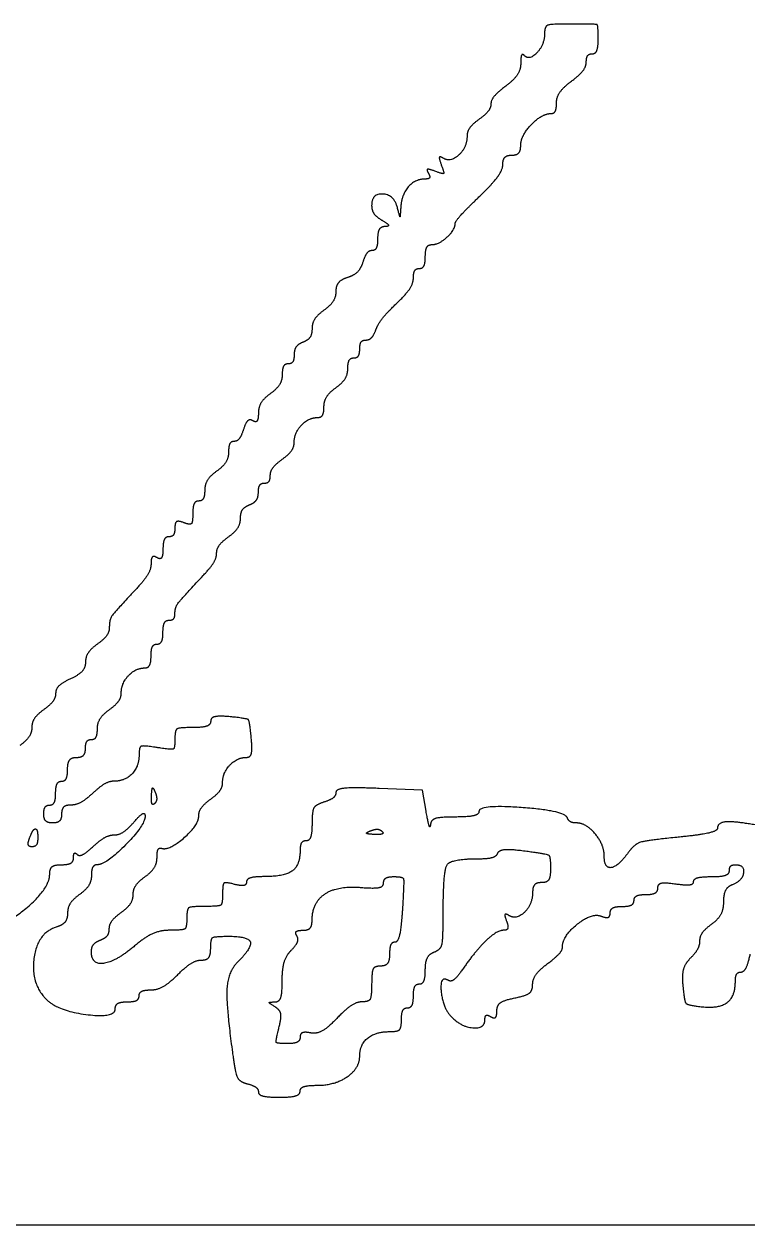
# Model space of a CAD drawing. Extents: x -7.5 to 53.5, y 0 to 22.
# Drawn here: x 26.069 to 26.36, y 7.8811 to 8.3645 of the extents above; entities that cross this region are included whole.
import ezdxf

# ---------------------------------------------------------------- set-up
doc = ezdxf.new("R2010")
doc.units = 0
doc.layers.add('SH_Data', color=7, linetype='Continuous')
doc.layers.add('SH_Text', color=7, linetype='Continuous')

msp = doc.modelspace()

# ---------------------------------------------------------------- linework, layer by layer
at = {"layer": 'SH_Data'}
msp.add_line((25.57635, 7.88105), (29.07635, 7.88105), dxfattribs=at)
at = {"layer": 'SH_Text'}
msp.add_line((26.21307, 8.03952), (26.21307, 8.03952), dxfattribs=at)
msp.add_lwpolyline([(26.2308, 8.04767), (26.22932, 8.05607), (26.21192, 8.05677)], dxfattribs=at)
for points in [[(26.28932, 8.36447), (26.2811, 8.36447), (26.27852, 8.36357), (26.27852, 8.3607)], [(26.30012, 8.35847), (26.30012, 8.36398), (26.29924, 8.36447), (26.28932, 8.36447)], [(26.27852, 8.3607), (26.27852, 8.35623), (26.27253, 8.34965), (26.2704, 8.35178)], [(26.29772, 8.35247), (26.29904, 8.35247), (26.30012, 8.35517), (26.30012, 8.35847)], [(26.2704, 8.35178), (26.26959, 8.3526), (26.26892, 8.35119), (26.26892, 8.34864)], [(26.28932, 8.34144), (26.29262, 8.34391), (26.29532, 8.34741), (26.29532, 8.34921)], [(26.29532, 8.34921), (26.29532, 8.351), (26.2964, 8.35247), (26.29772, 8.35247)], [(26.26892, 8.34864), (26.26892, 8.34609), (26.26622, 8.34198), (26.26292, 8.3395)], [(26.26292, 8.3395), (26.25962, 8.33702), (26.25692, 8.33377), (26.25692, 8.33226)], [(26.28332, 8.3327), (26.28332, 8.33503), (26.28602, 8.33896), (26.28932, 8.34144)], [(26.25692, 8.33226), (26.25692, 8.33076), (26.25476, 8.32797), (26.25212, 8.32607)], [(26.28129, 8.32847), (26.2824, 8.32847), (26.28332, 8.33037), (26.28332, 8.3327)], [(26.25212, 8.32607), (26.24948, 8.32417), (26.24732, 8.32115), (26.24732, 8.31937)], [(26.26892, 8.31559), (26.26892, 8.31953), (26.2775, 8.32847), (26.28129, 8.32847)], [(26.24732, 8.31937), (26.24732, 8.31486), (26.24067, 8.30865), (26.23776, 8.31044)], [(26.26532, 8.31167), (26.2673, 8.31167), (26.26892, 8.31343), (26.26892, 8.31559)], [(26.23776, 8.31044), (26.23633, 8.31133), (26.23601, 8.31026), (26.23696, 8.30778)], [(26.26172, 8.30788), (26.26172, 8.30996), (26.26334, 8.31167), (26.26532, 8.31167)], [(26.23441, 8.30523), (26.23195, 8.30617), (26.23086, 8.30585), (26.23174, 8.30444)], [(26.23696, 8.30778), (26.23819, 8.30457), (26.23762, 8.30399), (26.23441, 8.30523)], [(26.25212, 8.29487), (26.2574, 8.29994), (26.26172, 8.3058), (26.26172, 8.30788)], [(26.23049, 8.30207), (26.22644, 8.30207), (26.22096, 8.29582), (26.22064, 8.29084)], [(26.23174, 8.30444), (26.23254, 8.30314), (26.23198, 8.30207), (26.23049, 8.30207)], [(26.21926, 8.29067), (26.21795, 8.29572), (26.20892, 8.29634), (26.20892, 8.29139)], [(26.20892, 8.29139), (26.20892, 8.28947), (26.21081, 8.28681), (26.21312, 8.28546)], [(26.22064, 8.29084), (26.22038, 8.28683), (26.22027, 8.28681), (26.21926, 8.29067)], [(26.24252, 8.28409), (26.24252, 8.28494), (26.24684, 8.2898), (26.25212, 8.29487)], [(26.21432, 8.28294), (26.21267, 8.2829), (26.21132, 8.28071), (26.21132, 8.27807)], [(26.21312, 8.28546), (26.21545, 8.2841), (26.21598, 8.28298), (26.21432, 8.28294)], [(26.23309, 8.27567), (26.2359, 8.27567), (26.24252, 8.28158), (26.24252, 8.28409)], [(26.21132, 8.27807), (26.21132, 8.27543), (26.21031, 8.27327), (26.20908, 8.27327)], [(26.20908, 8.27327), (26.20785, 8.27327), (26.20617, 8.27116), (26.20536, 8.26859)], [(26.23052, 8.27087), (26.23052, 8.27351), (26.23168, 8.27567), (26.23309, 8.27567)], [(26.20536, 8.26859), (26.20454, 8.26602), (26.20177, 8.26325), (26.1992, 8.26243)], [(26.22812, 8.26607), (26.22944, 8.26607), (26.23052, 8.26823), (26.23052, 8.27087)], [(26.1992, 8.26243), (26.19662, 8.26161), (26.19452, 8.2591), (26.19452, 8.25684)], [(26.21897, 8.25203), (26.22268, 8.25553), (26.22572, 8.26012), (26.22572, 8.26223)], [(26.22572, 8.26223), (26.22572, 8.26434), (26.2268, 8.26607), (26.22812, 8.26607)], [(26.19452, 8.25684), (26.19452, 8.25458), (26.19236, 8.25117), (26.18972, 8.24927)], [(26.21065, 8.24147), (26.21151, 8.24378), (26.21526, 8.24853), (26.21897, 8.25203)], [(26.18972, 8.24927), (26.18708, 8.24737), (26.18492, 8.244), (26.18492, 8.2418)], [(26.18492, 8.2418), (26.18492, 8.23959), (26.1833, 8.23716), (26.18132, 8.2364)], [(26.20659, 8.23727), (26.20796, 8.23727), (26.20978, 8.23916), (26.21065, 8.24147)], [(26.18132, 8.2364), (26.17934, 8.23564), (26.17772, 8.23337), (26.17772, 8.23134)], [(26.20172, 8.23007), (26.20304, 8.23007), (26.20412, 8.23169), (26.20412, 8.23367)], [(26.20412, 8.23367), (26.20412, 8.23565), (26.20523, 8.23727), (26.20659, 8.23727)], [(26.17772, 8.23134), (26.17772, 8.22932), (26.17664, 8.22767), (26.17532, 8.22767)], [(26.19932, 8.2258), (26.19932, 8.22815), (26.2004, 8.23007), (26.20172, 8.23007)], [(26.17292, 8.2234), (26.17292, 8.22105), (26.17076, 8.21757), (26.16812, 8.21567)], [(26.17532, 8.22767), (26.174, 8.22767), (26.17292, 8.22575), (26.17292, 8.2234)], [(26.19452, 8.21807), (26.19716, 8.21997), (26.19932, 8.22345), (26.19932, 8.2258)], [(26.16812, 8.21567), (26.16548, 8.21377), (26.16332, 8.21022), (26.16332, 8.2078)], [(26.18972, 8.21034), (26.18972, 8.21269), (26.19188, 8.21617), (26.19452, 8.21807)], [(26.18715, 8.20607), (26.18856, 8.20607), (26.18972, 8.20799), (26.18972, 8.21034)], [(26.16109, 8.20476), (26.15987, 8.20552), (26.15817, 8.20396), (26.15733, 8.2013)], [(26.16332, 8.2078), (26.16332, 8.20537), (26.16232, 8.20401), (26.16109, 8.20476)], [(26.17772, 8.19597), (26.17772, 8.19984), (26.18353, 8.20607), (26.18715, 8.20607)], [(26.15733, 8.2013), (26.15649, 8.19865), (26.15479, 8.19647), (26.15356, 8.19647)], [(26.15356, 8.19647), (26.15233, 8.19647), (26.15132, 8.19455), (26.15132, 8.1922)], [(26.17292, 8.18927), (26.17556, 8.19117), (26.17772, 8.19419), (26.17772, 8.19597)], [(26.15132, 8.1922), (26.15132, 8.18985), (26.14916, 8.18637), (26.14652, 8.18447)], [(26.16812, 8.18274), (26.16812, 8.18443), (26.17028, 8.18737), (26.17292, 8.18927)], [(26.14652, 8.18447), (26.14388, 8.18257), (26.14172, 8.17909), (26.14172, 8.17674)], [(26.16332, 8.17599), (26.16332, 8.17802), (26.1644, 8.17967), (26.16572, 8.17967)], [(26.16572, 8.17967), (26.16704, 8.17967), (26.16812, 8.18105), (26.16812, 8.18274)], [(26.14172, 8.17674), (26.14172, 8.17439), (26.14064, 8.17247), (26.13932, 8.17247)], [(26.15972, 8.17094), (26.1617, 8.1717), (26.16332, 8.17397), (26.16332, 8.17599)], [(26.13932, 8.17247), (26.138, 8.17247), (26.13692, 8.17019), (26.13692, 8.16741)], [(26.15612, 8.16554), (26.15612, 8.16775), (26.15774, 8.17018), (26.15972, 8.17094)], [(26.13692, 8.16741), (26.13692, 8.1639), (26.13582, 8.16278), (26.13332, 8.16374)], [(26.15132, 8.15807), (26.15396, 8.15997), (26.15612, 8.16334), (26.15612, 8.16554)], [(26.12972, 8.16159), (26.12972, 8.15966), (26.12864, 8.15807), (26.12732, 8.15807)], [(26.13332, 8.16374), (26.13113, 8.16458), (26.12972, 8.16374), (26.12972, 8.16159)], [(26.12732, 8.15807), (26.126, 8.15807), (26.12492, 8.15585), (26.12492, 8.15313)], [(26.14652, 8.15143), (26.14652, 8.15318), (26.14868, 8.15617), (26.15132, 8.15807)], [(26.12492, 8.15313), (26.12492, 8.15041), (26.12384, 8.14885), (26.12252, 8.14967)], [(26.14112, 8.14248), (26.14409, 8.14565), (26.14652, 8.14968), (26.14652, 8.15143)], [(26.12012, 8.1473), (26.12012, 8.14518), (26.11769, 8.14085), (26.11472, 8.13768)], [(26.12252, 8.14967), (26.1212, 8.15049), (26.12012, 8.14942), (26.12012, 8.1473)], [(26.12972, 8.12697), (26.12972, 8.12959), (26.13212, 8.13285), (26.14112, 8.14248)], [(26.11472, 8.13768), (26.10538, 8.12769), (26.10332, 8.12476), (26.10332, 8.1215)], [(26.12732, 8.12447), (26.12864, 8.12447), (26.12972, 8.1256), (26.12972, 8.12697)], [(26.10332, 8.1215), (26.10332, 8.11976), (26.10116, 8.11677), (26.09852, 8.11487)], [(26.12492, 8.11967), (26.12492, 8.12231), (26.126, 8.12447), (26.12732, 8.12447)], [(26.12252, 8.11487), (26.12384, 8.11487), (26.12492, 8.11703), (26.12492, 8.11967)], [(26.09852, 8.11487), (26.09588, 8.11297), (26.09372, 8.10966), (26.09372, 8.10753)], [(26.12012, 8.11007), (26.12012, 8.11271), (26.1212, 8.11487), (26.12252, 8.11487)], [(26.09372, 8.10753), (26.09372, 8.10539), (26.09102, 8.10241), (26.08772, 8.10091)], [(26.11755, 8.10527), (26.11896, 8.10527), (26.12012, 8.10743), (26.12012, 8.11007)], [(26.10812, 8.09517), (26.10812, 8.09904), (26.11393, 8.10527), (26.11755, 8.10527)], [(26.08772, 8.10091), (26.08442, 8.0994), (26.08172, 8.09677), (26.08172, 8.09505)], [(26.08172, 8.09505), (26.08172, 8.09333), (26.07956, 8.09037), (26.07692, 8.08847)], [(26.10332, 8.08847), (26.10596, 8.09037), (26.10812, 8.09339), (26.10812, 8.09517)], [(26.07692, 8.08847), (26.07428, 8.08657), (26.07212, 8.08333), (26.07212, 8.08127)], [(26.09852, 8.08074), (26.09852, 8.08309), (26.10068, 8.08657), (26.10332, 8.08847)], [(26.14412, 8.08382), (26.14412, 8.08242), (26.14088, 8.08127), (26.13692, 8.08127)], [(26.15192, 8.08562), (26.14754, 8.08604), (26.14412, 8.08526), (26.14412, 8.08382)], [(26.16047, 8.07707), (26.15981, 8.08393), (26.15878, 8.08496), (26.15192, 8.08562)], [(26.07212, 8.08127), (26.07212, 8.07921), (26.06996, 8.07597), (26.06732, 8.07407)], [(26.09612, 8.07647), (26.09744, 8.07647), (26.09852, 8.07839), (26.09852, 8.08074)], [(26.13692, 8.08127), (26.13143, 8.08127), (26.12972, 8.08018), (26.12972, 8.07668)], [(26.09372, 8.07287), (26.09372, 8.07485), (26.0948, 8.07647), (26.09612, 8.07647)], [(26.12252, 8.07322), (26.117, 8.07409), (26.11532, 8.07345), (26.11532, 8.07044)], [(26.12972, 8.07668), (26.12972, 8.07293), (26.12841, 8.0723), (26.12252, 8.07322)], [(26.1585, 8.06927), (26.16013, 8.06927), (26.16092, 8.07241), (26.16047, 8.07707)], [(26.08652, 8.06447), (26.08652, 8.06714), (26.08812, 8.06927), (26.09012, 8.06927)], [(26.09012, 8.06927), (26.0921, 8.06927), (26.09372, 8.07089), (26.09372, 8.07287)], [(26.11532, 8.07044), (26.11532, 8.06566), (26.10966, 8.05967), (26.10514, 8.05967)], [(26.14892, 8.05917), (26.14892, 8.06312), (26.15476, 8.06927), (26.1585, 8.06927)], [(26.08412, 8.05967), (26.08544, 8.05967), (26.08652, 8.06183), (26.08652, 8.06447)], [(26.08172, 8.05487), (26.08172, 8.05751), (26.0828, 8.05967), (26.08412, 8.05967)], [(26.10514, 8.05967), (26.10332, 8.05967), (26.09951, 8.05751), (26.09667, 8.05487)], [(26.14412, 8.05247), (26.14676, 8.05437), (26.14892, 8.05739), (26.14892, 8.05917)], [(26.07932, 8.05007), (26.08064, 8.05007), (26.08172, 8.05223), (26.08172, 8.05487)], [(26.09667, 8.05487), (26.09384, 8.05223), (26.08985, 8.05007), (26.08782, 8.05007)], [(26.12157, 8.05072), (26.12077, 8.04992), (26.1202, 8.05134), (26.12031, 8.05387)], [(26.12031, 8.05387), (26.12042, 8.05667), (26.12099, 8.05723), (26.12176, 8.05532)], [(26.12176, 8.05532), (26.12245, 8.05359), (26.12237, 8.05152), (26.12157, 8.05072)], [(26.19452, 8.05514), (26.19452, 8.05385), (26.19236, 8.05211), (26.18972, 8.05127)], [(26.21192, 8.05677), (26.20172, 8.05719), (26.19452, 8.05651), (26.19452, 8.05514)], [(26.07692, 8.04647), (26.07692, 8.04845), (26.078, 8.05007), (26.07932, 8.05007)], [(26.08782, 8.05007), (26.08578, 8.05007), (26.08412, 8.04845), (26.08412, 8.04647)], [(26.13932, 8.04569), (26.13932, 8.04751), (26.14148, 8.05057), (26.14412, 8.05247)], [(26.18972, 8.05127), (26.18636, 8.0502), (26.18492, 8.04764), (26.18492, 8.04271)], [(26.28772, 8.04491), (26.28659, 8.04779), (26.25212, 8.05033), (26.25212, 8.04753)], [(26.08052, 8.04287), (26.07854, 8.04287), (26.07692, 8.04449), (26.07692, 8.04647)], [(26.08412, 8.04647), (26.08412, 8.04449), (26.0825, 8.04287), (26.08052, 8.04287)], [(26.11772, 8.04556), (26.11772, 8.04206), (26.10203, 8.02607), (26.0986, 8.02607)], [(26.11324, 8.04324), (26.1157, 8.04608), (26.11772, 8.04712), (26.11772, 8.04556)], [(26.12437, 8.03267), (26.12738, 8.03169), (26.13932, 8.04208), (26.13932, 8.04569)], [(26.2326, 8.04227), (26.23243, 8.04062), (26.23162, 8.04305), (26.2308, 8.04767)], [(26.24252, 8.04527), (26.23661, 8.04527), (26.2328, 8.04412), (26.2326, 8.04227)], [(26.25212, 8.04753), (26.25212, 8.04629), (26.2478, 8.04527), (26.24252, 8.04527)], [(26.29139, 8.04287), (26.28981, 8.04287), (26.28816, 8.04379), (26.28772, 8.04491)], [(26.07125, 8.03687), (26.07201, 8.03885), (26.07306, 8.04047), (26.07358, 8.04047)], [(26.07358, 8.04047), (26.07409, 8.04047), (26.07452, 8.03885), (26.07452, 8.03687)], [(26.10529, 8.03807), (26.1072, 8.03807), (26.11077, 8.04039), (26.11324, 8.04324)], [(26.18492, 8.04271), (26.18492, 8.03884), (26.18384, 8.03567), (26.18252, 8.03567)], [(26.20992, 8.03826), (26.20712, 8.03837), (26.20655, 8.03894), (26.20847, 8.03971)], [(26.20847, 8.03971), (26.2102, 8.0404), (26.21227, 8.04032), (26.21307, 8.03952)], [(26.21307, 8.03952), (26.21387, 8.03872), (26.21245, 8.03815), (26.20992, 8.03826)], [(26.30252, 8.02964), (26.30252, 8.03415), (26.29518, 8.04287), (26.29139, 8.04287)], [(26.34812, 8.04078), (26.34812, 8.03963), (26.34076, 8.03797), (26.33178, 8.03708)], [(26.36702, 8.04137), (26.35642, 8.04349), (26.34812, 8.04323), (26.34812, 8.04078)], [(26.07219, 8.03327), (26.07092, 8.03327), (26.07049, 8.03489), (26.07125, 8.03687)], [(26.07452, 8.03687), (26.07452, 8.03489), (26.07347, 8.03327), (26.07219, 8.03327)], [(26.09683, 8.03341), (26.09958, 8.03597), (26.10338, 8.03807), (26.10529, 8.03807)], [(26.18252, 8.03567), (26.1812, 8.03567), (26.18012, 8.03397), (26.18012, 8.0319)], [(26.33178, 8.03708), (26.31953, 8.03587), (26.31459, 8.03429), (26.31205, 8.03077)], [(26.08892, 8.02887), (26.08892, 8.03041), (26.08957, 8.03101), (26.09037, 8.03021)], [(26.09037, 8.03021), (26.09118, 8.02941), (26.09408, 8.03085), (26.09683, 8.03341)], [(26.12252, 8.029), (26.12252, 8.03135), (26.12335, 8.033), (26.12437, 8.03267)], [(26.18012, 8.0319), (26.18012, 8.02592), (26.1739, 8.02127), (26.16589, 8.02127)], [(26.25175, 8.02847), (26.25569, 8.02847), (26.25928, 8.02949), (26.25972, 8.03074)], [(26.25972, 8.03074), (26.26016, 8.03198), (26.26511, 8.03238), (26.27072, 8.03162)], [(26.27072, 8.03162), (26.27946, 8.03044), (26.28092, 8.02942), (26.28092, 8.02455)], [(26.31205, 8.03077), (26.30805, 8.02522), (26.30252, 8.02457), (26.30252, 8.02964)], [(26.07932, 8.02219), (26.07932, 8.02447), (26.0813, 8.02607), (26.08412, 8.02607)], [(26.08412, 8.02607), (26.08676, 8.02607), (26.08892, 8.02733), (26.08892, 8.02887)], [(26.0986, 8.02607), (26.09724, 8.02607), (26.09612, 8.02415), (26.09612, 8.0218)], [(26.11772, 8.02127), (26.12036, 8.02317), (26.12252, 8.02665), (26.12252, 8.029)], [(26.23772, 8.00697), (26.23772, 8.02367), (26.24085, 8.02847), (26.25175, 8.02847)], [(26.35292, 8.02367), (26.35292, 8.02499), (26.354, 8.02607), (26.35532, 8.02607)], [(26.35532, 8.02607), (26.35909, 8.02607), (26.35812, 8.01954), (26.35412, 8.018)], [(26.05597, 8.00095), (26.06368, 8.00288), (26.07932, 8.01711), (26.07932, 8.02219)], [(26.09612, 8.0218), (26.09612, 8.01945), (26.09396, 8.01597), (26.09132, 8.01407)], [(26.11292, 8.01407), (26.11292, 8.01613), (26.11508, 8.01937), (26.11772, 8.02127)], [(26.16589, 8.02127), (26.16184, 8.02127), (26.15852, 8.02029), (26.15852, 8.01909)], [(26.21372, 8.01872), (26.21372, 8.02012), (26.21561, 8.02127), (26.21792, 8.02127)], [(26.21792, 8.02127), (26.22151, 8.02128), (26.222, 8.01936), (26.2213, 8.00807)], [(26.28092, 8.02455), (26.28092, 8.0211), (26.27951, 8.01887), (26.27732, 8.01887)], [(26.33852, 8.01928), (26.33852, 8.02038), (26.34176, 8.02127), (26.34572, 8.02127)], [(26.34572, 8.02127), (26.34968, 8.02127), (26.35292, 8.02235), (26.35292, 8.02367)], [(26.15372, 8.01817), (26.15004, 8.01914), (26.14892, 8.01825), (26.14892, 8.01435)], [(26.15852, 8.01909), (26.15852, 8.0179), (26.15636, 8.01748), (26.15372, 8.01817)], [(26.18492, 8.00338), (26.18492, 8.01076), (26.19509, 8.01772), (26.20472, 8.01692)], [(26.20472, 8.01692), (26.20993, 8.01649), (26.21372, 8.01725), (26.21372, 8.01872)], [(26.27372, 8.0151), (26.27372, 8.01017), (26.26723, 8.00375), (26.26417, 8.00564)], [(26.27732, 8.01887), (26.27534, 8.01887), (26.27372, 8.01717), (26.27372, 8.0151)], [(26.31932, 8.01407), (26.32196, 8.01407), (26.32412, 8.01527), (26.32412, 8.01674)], [(26.32412, 8.01674), (26.32412, 8.01834), (26.327, 8.01899), (26.33132, 8.01836)], [(26.33132, 8.01836), (26.33528, 8.01778), (26.33852, 8.01819), (26.33852, 8.01928)], [(26.35412, 8.018), (26.35214, 8.01724), (26.35052, 8.01412), (26.35052, 8.01107)], [(26.09132, 8.01407), (26.08868, 8.01217), (26.08652, 8.00876), (26.08652, 8.0065)], [(26.10812, 8.00687), (26.11076, 8.00877), (26.11292, 8.01201), (26.11292, 8.01407)], [(26.14892, 8.01435), (26.14892, 8.01031), (26.14745, 8.00927), (26.14172, 8.00927)], [(26.30972, 8.00927), (26.31236, 8.00927), (26.31452, 8.01035), (26.31452, 8.01167)], [(26.31452, 8.01167), (26.31452, 8.01299), (26.31668, 8.01407), (26.31932, 8.01407)], [(26.35052, 8.01107), (26.35052, 8.00802), (26.34836, 8.00397), (26.34572, 8.00207)], [(26.08652, 8.0065), (26.08652, 8.00424), (26.08448, 8.00174), (26.08198, 8.00095)], [(26.10332, 8.00026), (26.10332, 8.00199), (26.10548, 8.00497), (26.10812, 8.00687)], [(26.14172, 8.00927), (26.13612, 8.00927), (26.13452, 8.0082), (26.13452, 8.00447)], [(26.2213, 8.00807), (26.22084, 8.00081), (26.21949, 7.99487), (26.2183, 7.99487)], [(26.23412, 7.99094), (26.23678, 7.99196), (26.23772, 7.99616), (26.23772, 8.00697)], [(26.26417, 8.00564), (26.26278, 8.00649), (26.26238, 8.00555), (26.2632, 8.00339)], [(26.28572, 7.99291), (26.28572, 7.99731), (26.29749, 8.00681), (26.30119, 8.00539)], [(26.30119, 8.00539), (26.30324, 8.0046), (26.30492, 8.00515), (26.30492, 8.00661)], [(26.30492, 8.00661), (26.30492, 8.00807), (26.30708, 8.00927), (26.30972, 8.00927)], [(26.08198, 8.00095), (26.07434, 7.99853), (26.07161, 7.97824), (26.07805, 7.97179)], [(26.13452, 8.00447), (26.13452, 8.00079), (26.13292, 7.99967), (26.12769, 7.99967)], [(26.18118, 7.99967), (26.18324, 7.99967), (26.18492, 8.00134), (26.18492, 8.00338)], [(26.2632, 8.00339), (26.26399, 8.00135), (26.26349, 7.99967), (26.26209, 7.99967)], [(26.34572, 8.00207), (26.34308, 8.00017), (26.34092, 7.99715), (26.34092, 7.99537)], [(26.09972, 7.99574), (26.1017, 7.9965), (26.10332, 7.99853), (26.10332, 8.00026)], [(26.12769, 7.99967), (26.12387, 7.99967), (26.11779, 7.99703), (26.11389, 7.99367)], [(26.14412, 7.99247), (26.14412, 7.9962), (26.14572, 7.99727), (26.15132, 7.99727)], [(26.15132, 7.99727), (26.15931, 7.99727), (26.16086, 7.99275), (26.15492, 7.98681)], [(26.17654, 7.99163), (26.17853, 7.99363), (26.17955, 7.99625), (26.1788, 7.99746)], [(26.1788, 7.99746), (26.17805, 7.99868), (26.17912, 7.99967), (26.18118, 7.99967)], [(26.26209, 7.99967), (26.2593, 7.99967), (26.2505, 7.99122), (26.24508, 7.98333)], [(26.09612, 7.99101), (26.09612, 7.99285), (26.09774, 7.99498), (26.09972, 7.99574)], [(26.11389, 7.99367), (26.10631, 7.98716), (26.09612, 7.98563), (26.09612, 7.99101)], [(26.14041, 7.98767), (26.14252, 7.98767), (26.14412, 7.98974), (26.14412, 7.99247)], [(26.17292, 7.97944), (26.17292, 7.98416), (26.17455, 7.98964), (26.17654, 7.99163)], [(26.2183, 7.99487), (26.2171, 7.99487), (26.21612, 7.99271), (26.21612, 7.99007)], [(26.23052, 7.98381), (26.23052, 7.98697), (26.23214, 7.99018), (26.23412, 7.99094)], [(26.27972, 7.98624), (26.28302, 7.98871), (26.28572, 7.99172), (26.28572, 7.99291)], [(26.34092, 7.99537), (26.34092, 7.99359), (26.33924, 7.99045), (26.33719, 7.9884)], [(26.1307, 7.98167), (26.134, 7.98497), (26.13837, 7.98767), (26.14041, 7.98767)], [(26.15492, 7.98681), (26.15104, 7.98294), (26.15029, 7.96945), (26.15289, 7.95048)], [(26.21612, 7.99007), (26.21612, 7.9874), (26.21452, 7.98527), (26.21252, 7.98527)], [(26.27372, 7.9778), (26.27372, 7.97996), (26.27642, 7.98376), (26.27972, 7.98624)], [(26.33719, 7.9884), (26.33498, 7.98619), (26.33376, 7.9816), (26.33419, 7.97717)], [(26.35753, 7.98287), (26.35874, 7.98287), (26.36045, 7.98611), (26.36132, 7.99007)], [(26.12001, 7.97567), (26.12259, 7.97567), (26.1274, 7.97837), (26.1307, 7.98167)], [(26.21252, 7.98527), (26.21012, 7.98527), (26.20892, 7.98287), (26.20892, 7.97807)], [(26.22812, 7.97807), (26.22944, 7.97807), (26.23052, 7.98065), (26.23052, 7.98381)], [(26.24508, 7.98333), (26.24319, 7.98058), (26.24076, 7.97887), (26.23968, 7.97954)], [(26.35532, 7.9791), (26.35532, 7.98117), (26.35631, 7.98287), (26.35753, 7.98287)], [(26.16992, 7.97083), (26.17175, 7.97086), (26.17292, 7.9742), (26.17292, 7.97944)], [(26.20892, 7.97807), (26.20892, 7.97307), (26.20775, 7.97087), (26.20508, 7.97087)], [(26.22572, 7.97327), (26.22572, 7.97591), (26.2268, 7.97807), (26.22812, 7.97807)], [(26.23968, 7.97954), (26.23625, 7.98166), (26.23757, 7.96827), (26.24115, 7.9647)], [(26.26652, 7.97243), (26.271, 7.97333), (26.27372, 7.97535), (26.27372, 7.9778)], [(26.33419, 7.97717), (26.33479, 7.97099), (26.33608, 7.96954), (26.34153, 7.96891)], [(26.34153, 7.96891), (26.34866, 7.96809), (26.35532, 7.97301), (26.35532, 7.9791)], [(26.07805, 7.97179), (26.08254, 7.9673), (26.10572, 7.96424), (26.10572, 7.96814)], [(26.11052, 7.97087), (26.11316, 7.97087), (26.11532, 7.97195), (26.11532, 7.97327)], [(26.11532, 7.97327), (26.11532, 7.97459), (26.11743, 7.97567), (26.12001, 7.97567)], [(26.22332, 7.96847), (26.22464, 7.96847), (26.22572, 7.97063), (26.22572, 7.97327)], [(26.25932, 7.96719), (26.25932, 7.96949), (26.26216, 7.97156), (26.26652, 7.97243)], [(26.10572, 7.96814), (26.10572, 7.96964), (26.10788, 7.97087), (26.11052, 7.97087)], [(26.17006, 7.96881), (26.16766, 7.97033), (26.16763, 7.9708), (26.16992, 7.97083)], [(26.1716, 7.96044), (26.17264, 7.96458), (26.1721, 7.96751), (26.17006, 7.96881)], [(26.20508, 7.97087), (26.20297, 7.97087), (26.19838, 7.96786), (26.19488, 7.96418)], [(26.22092, 7.96367), (26.22092, 7.96631), (26.222, 7.96847), (26.22332, 7.96847)], [(26.25692, 7.96487), (26.25824, 7.96405), (26.25932, 7.9651), (26.25932, 7.96719)], [(26.19488, 7.96418), (26.19136, 7.96048), (26.18664, 7.95787), (26.18432, 7.95835)], [(26.21595, 7.95887), (26.21932, 7.95887), (26.22092, 7.96041), (26.22092, 7.96367)], [(26.24115, 7.9647), (26.24514, 7.96071), (26.25452, 7.96009), (26.25452, 7.96381)], [(26.25452, 7.96381), (26.25452, 7.96521), (26.2556, 7.96569), (26.25692, 7.96487)], [(26.17506, 7.95407), (26.17078, 7.95407), (26.17025, 7.95505), (26.1716, 7.96044)], [(26.18432, 7.95835), (26.18201, 7.95883), (26.18012, 7.95806), (26.18012, 7.95665)], [(26.20412, 7.94912), (26.20412, 7.95364), (26.21047, 7.95887), (26.21595, 7.95887)], [(26.18012, 7.95665), (26.18012, 7.95523), (26.17784, 7.95407), (26.17506, 7.95407)], [(26.15289, 7.95048), (26.15403, 7.94218), (26.15568, 7.93871), (26.15889, 7.93787)], [(26.18695, 7.93727), (26.19411, 7.93727), (26.20412, 7.94418), (26.20412, 7.94912)], [(26.15889, 7.93787), (26.16133, 7.93723), (26.16332, 7.93576), (26.16332, 7.93459)], [(26.16332, 7.93459), (26.16332, 7.93342), (26.1671, 7.93247), (26.17172, 7.93247)], [(26.17172, 7.93247), (26.17634, 7.93247), (26.18012, 7.93355), (26.18012, 7.93487)], [(26.18012, 7.93487), (26.18012, 7.93619), (26.18319, 7.93727), (26.18695, 7.93727)]]:
    msp.add_open_spline(points, degree=2, dxfattribs=at)

doc.saveas('drawing.dxf')
